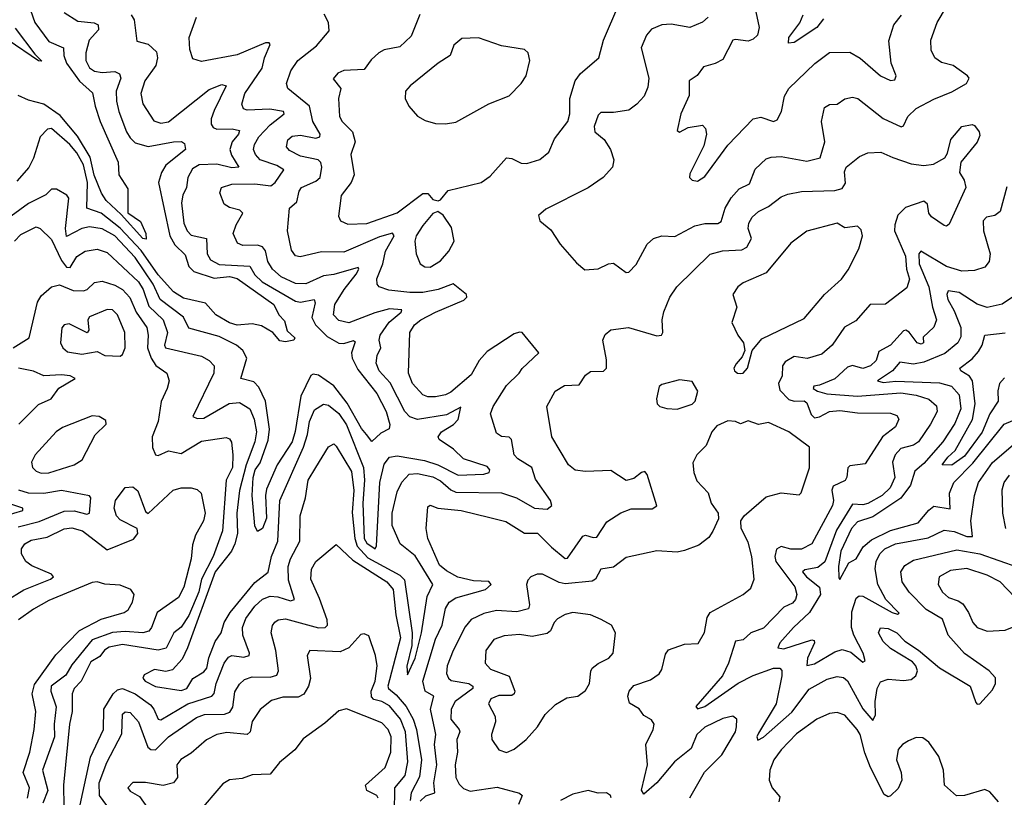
# Model space of a CAD drawing. Extents: x 1603745 to 1745082, y 385868 to 533966.
# Tile 548 of 646: x 1627650 to 1631522, y 509798 to 512855. Entities that reach past the tile are written whole.
import ezdxf

# ---------------------------------------------------------------- set-up
doc = ezdxf.new("R2010")
doc.units = 0

msp = doc.modelspace()

# ---------------------------------------------------------------- linework, layer by layer
at = {"layer": '0CON20XD'}
for points in [[(1627692.5, 512892.5), (1627709.8, 512845), (1627765, 512770.3), (1627822.5, 512745), (1627824.4, 512715), (1627834.2, 512685), (1627885, 512613.9), (1627937.3, 512567.3), (1627947, 512515), (1627967.5, 512455), (1628037.3, 512295), (1628040.6, 512245), (1628075, 512190), (1628075.7, 512095.7), (1628125, 512062.5), (1628146.4, 512015), (1628147.3, 511992.7), (1628135, 511995.7), (1628050, 512090), (1627990.3, 512145), (1627972.7, 512172.7), (1627943.5, 512243.5), (1627928.1, 512315), (1627877.2, 512397.2), (1627809.1, 512479.1), (1627745, 512523.8), (1627685, 512539), (1627645, 512556.9)], [(1628941.3, 512051.3), (1629015, 512053.8), (1629135, 512096.2), (1629235, 512172.2), (1629255, 512172.5), (1629275, 512148.8), (1629296.4, 512143.6), (1629305, 512146.7), (1629335.6, 512184.4), (1629465, 512215.6), (1629499.9, 512240.1), (1629565, 512312.2), (1629585, 512310), (1629621.8, 512291.8), (1629645, 512290.6), (1629695, 512306.1), (1629731.1, 512335), (1629753.3, 512386.7), (1629806.1, 512455), (1629813.8, 512485), (1629814, 512545), (1629834.4, 512615.6), (1629855, 512643.8), (1629928.1, 512705), (1629946.2, 512775), (1630006.7, 512915)], [(1630356.9, 512865), (1630335, 512845.4), (1630285, 512825.4), (1630212.4, 512837.6), (1630175, 512835.4), (1630135, 512817.8), (1630114.4, 512795), (1630093.5, 512745), (1630124, 512625), (1630120.5, 512589.5), (1630105.3, 512554.7), (1630076.9, 512523.1), (1630045, 512500), (1629985, 512490), (1629935, 512490.5), (1629925, 512480), (1629909.1, 512435), (1629912.5, 512415), (1629948.2, 512385), (1629973.5, 512345), (1629986.9, 512305), (1629980.8, 512275), (1629944.5, 512235.5), (1629885.5, 512194.5), (1629719.1, 512110.9), (1629690, 512085), (1629695.8, 512065), (1629738.6, 512028.6), (1629775, 511972.5), (1629839.3, 511899.3), (1629872.4, 511872.4), (1629925, 511875.6), (1629965, 511895.7), (1629985, 511897.8), (1630035, 511862), (1630045, 511862.5), (1630075, 511892.5), (1630117.6, 511972.4), (1630142.9, 511995), (1630175, 512005.4), (1630226.9, 512003.1), (1630305, 512045.3), (1630345, 512053.8), (1630395, 512054.7), (1630408.7, 512061.3), (1630424.6, 512115), (1630448.2, 512155), (1630479.4, 512190.6), (1630520.6, 512209.4), (1630542.2, 512267.8), (1630585, 512308.2), (1630605, 512315.4), (1630645, 512317.6), (1630745, 512299.1), (1630797.7, 512312.3), (1630816.4, 512375), (1630803.1, 512455), (1630815, 512510), (1630835, 512522.2), (1630865, 512523.1), (1630895, 512544.4), (1630925, 512550.8), (1630945.6, 512545), (1631045, 512467.5), (1631116, 512434), (1631125, 512437.5), (1631142.5, 512475), (1631175, 512506.1), (1631245, 512543.3), (1631315, 512571.2), (1631373.8, 512605), (1631383.5, 512625), (1631377.1, 512635), (1631320.6, 512675), (1631275, 512687.1), (1631248.9, 512705), (1631234.5, 512735), (1631232.7, 512775), (1631257.7, 512845), (1631295, 512906.2)], [(1630541.2, 512905), (1630557.5, 512825), (1630551.8, 512795), (1630535, 512778.8), (1630515, 512771.1), (1630465, 512778.2), (1630455, 512774.4), (1630415, 512699.5), (1630385, 512683.8), (1630339.3, 512670.7), (1630313.8, 512636.2), (1630283.3, 512615), (1630283, 512557), (1630249.6, 512485), (1630235, 512420), (1630245, 512413.8), (1630278.5, 512431.5), (1630335, 512440.8), (1630347.1, 512427.1), (1630350.5, 512405), (1630340, 512360), (1630285, 512248.8), (1630284.5, 512235), (1630295, 512224.5), (1630315, 512220.6), (1630345, 512239.4), (1630435, 512362.2), (1630535, 512466.1), (1630565, 512472.3), (1630615, 512454.5), (1630628.5, 512461.5), (1630645.6, 512495), (1630657.3, 512555), (1630674.5, 512585), (1630776.5, 512683.5), (1630835, 512726.8), (1630915, 512727.3), (1630955, 512703.9), (1631035, 512634.1), (1631075, 512616.9), (1631091.4, 512618.6), (1631096.7, 512635), (1631077.3, 512685), (1631068.1, 512771.9), (1631087.5, 512835), (1631117, 512873)], [(1628088.5, 512875), (1628100, 512855), (1628110.7, 512770.7), (1628155, 512759.2), (1628188.9, 512728.9), (1628191.9, 512705), (1628186.2, 512675), (1628142.7, 512615), (1628126.7, 512565), (1628134.5, 512524.5), (1628177.8, 512457.8), (1628205, 512448.9), (1628235, 512454.3), (1628395, 512581.4), (1628445, 512601.1), (1628462.5, 512595), (1628415, 512497.8), (1628403.9, 512465), (1628403.8, 512445), (1628411.7, 512431.7), (1628425, 512424.8), (1628486.4, 512426.4), (1628515, 512420), (1628510.7, 512405), (1628485.4, 512374.6), (1628476.8, 512345), (1628482.8, 512322.8), (1628512, 512275), (1628485, 512273.5), (1628425, 512286.8), (1628356, 512285), (1628330.5, 512269.5), (1628311.9, 512235), (1628306.6, 512195), (1628291.8, 512165), (1628286.2, 512135), (1628295.2, 512055.2), (1628308.6, 512025), (1628325, 512008.8), (1628385.2, 511995.2), (1628387.6, 511935), (1628400.8, 511910.8), (1628435, 511893.4), (1628555, 511886), (1628575, 511851.9), (1628603.9, 511825), (1628735, 511748.1), (1628755, 511744.2), (1628808, 511755), (1628812.4, 511742.4), (1628798.7, 511685), (1628813.4, 511655), (1628859.1, 511609.1), (1628905, 511584), (1628925, 511581.9), (1628963.4, 511593.4), (1628969.3, 511589.3), (1628955.2, 511545), (1628958.3, 511525), (1628980.3, 511480.3), (1629055, 511385.3), (1629091.3, 511315), (1629106.2, 511263.8), (1629103, 511247), (1629070.2, 511229.8), (1629035, 511197.1), (1629014.5, 511224.5), (1628995, 511247.5), (1628938.1, 511348.1), (1628885.9, 511415.9), (1628825, 511458.3), (1628805, 511461.9), (1628795, 511456.2), (1628755.3, 511374.7), (1628733.8, 511236.2), (1628721.4, 511195), (1628662.4, 511105), (1628620.3, 511009.7), (1628616.3, 510985), (1628620.3, 510895), (1628605, 510854.3), (1628585, 510842.5), (1628575.6, 510865), (1628564.2, 510984.2), (1628568.8, 511055), (1628575.9, 511085), (1628596.4, 511113.6), (1628627.9, 511202.1), (1628632.5, 511245), (1628616.5, 511355), (1628590.6, 511410.6), (1628571.5, 511431.5), (1628519.4, 511445), (1628543.1, 511525), (1628528, 511555), (1628502.9, 511575), (1628435, 511609.6), (1628315, 511642.7), (1628295.1, 511685.1), (1628203.4, 511755), (1628175.3, 511815), (1628105, 511919.8), (1628024, 512005), (1627975, 512032.5), (1627925, 512041.5), (1627895, 512034.8), (1627835, 512002.9), (1627830.3, 512035), (1627843.4, 512153.4), (1627835.4, 512165.4), (1627795, 512188.8), (1627775, 512189.1), (1627753, 512167), (1627685, 512133.2), (1627582.5, 512057.5)], [(1627825, 512883.1), (1627879.4, 512849.4), (1627942.9, 512842.9), (1627958.5, 512835), (1627960.7, 512815), (1627923.7, 512775), (1627911, 512725), (1627910.2, 512695), (1627925, 512666.8), (1627945, 512652.8), (1627975, 512647.9), (1628025, 512651.5), (1628042.4, 512642.4), (1628048.6, 512625), (1628030, 512575), (1628031.4, 512535), (1628039.8, 512495), (1628070.7, 512415), (1628085, 512390.4), (1628105, 512371.8), (1628155, 512356.7), (1628255.3, 512375.3), (1628286.3, 512376.3), (1628298.5, 512368.5), (1628302.1, 512345), (1628225, 512283.5), (1628207.5, 512255), (1628195.8, 512215), (1628240.3, 512005), (1628260.3, 511970.3), (1628301.2, 511931.2), (1628316, 511885), (1628335.3, 511865), (1628415, 511839.1), (1628475, 511846.1), (1628505, 511838.2), (1628650, 511735), (1628670, 511695), (1628691.8, 511671.8), (1628702.5, 511632.5), (1628732, 511605), (1628728, 511595), (1628695, 511588.9), (1628673.1, 511593.1), (1628645.3, 511625.3), (1628601.6, 511651.6), (1628565, 511659.2), (1628505, 511654.7), (1628475, 511663.5), (1628422.1, 511695), (1628380.4, 511740.4), (1628295, 511760.3), (1628254.8, 511785), (1628195, 511852.8), (1628128.4, 511948.4), (1628045, 512035.7), (1627970.9, 512095), (1627914.1, 512114.1), (1627917.5, 512215), (1627901.7, 512285), (1627875, 512332.1), (1627848, 512365), (1627775, 512428), (1627759.2, 512425), (1627731.5, 512395), (1627705, 512310.8), (1627686.2, 512273.8), (1627639, 512221)], [(1628055, 510225.8), (1628105, 510204.5), (1628165, 510161.1), (1628178.4, 510145), (1628194.9, 510104.9), (1628205, 510101.8), (1628311.4, 510165), (1628405.8, 510195), (1628414.6, 510205.4), (1628422.7, 510245), (1628455, 510325.6), (1628470.8, 510349.2), (1628485, 510355.7), (1628531.7, 510348.3), (1628552.2, 510355), (1628553.8, 510365), (1628528.1, 510435), (1628526.2, 510465), (1628539.1, 510500.9), (1628575, 510549.4), (1628605, 510576.6), (1628635, 510588.8), (1628665, 510586.5), (1628715, 510570.9), (1628730.5, 510575), (1628708, 510652), (1628705.6, 510705), (1628715, 510735.5), (1628752.2, 510805), (1628752.6, 510905), (1628774.8, 510975), (1628785.2, 511045), (1628814.7, 511095), (1628865, 511175.8), (1628885, 511187.5), (1628895, 511178), (1628955, 511078.6), (1628964.7, 511004.7), (1628958.3, 510918.3), (1628968.5, 510815), (1628977.6, 510785), (1629019.4, 510739.4), (1629145, 510671.6), (1629163, 510653), (1629193.5, 510445), (1629192.5, 510395), (1629172.8, 510312.8), (1629175, 510279.2), (1629205, 510344.4), (1629229.9, 510445), (1629252.3, 510587.7), (1629274.3, 510635), (1629225.7, 510715.7), (1629205, 510747.1), (1629145.9, 510795), (1629115, 510866.7), (1629115.6, 510915), (1629135, 510998.6), (1629153.3, 511036.7), (1629182.1, 511067.9), (1629215, 511070.7), (1629275, 511058.2), (1629305, 511042.1), (1629345, 511006.2), (1629365, 510998.1), (1629545, 510995.2), (1629603.8, 510975), (1629674.3, 510934.3), (1629725, 510930.5), (1629742.2, 510945), (1629737.7, 510965), (1629678.9, 511048.9), (1629664.1, 511095), (1629609.3, 511129.3), (1629594.7, 511145), (1629584.5, 511205), (1629575, 511214.5), (1629545, 511216.5), (1629525, 511230), (1629502.2, 511305), (1629512.1, 511335), (1629565, 511416.7), (1629614.5, 511465), (1629626, 511484), (1629691.2, 511545), (1629626, 511625), (1629615, 511626.9), (1629595, 511620), (1629489, 511551), (1629457.6, 511515), (1629425, 511458.9), (1629345, 511391.4), (1629325, 511381), (1629285, 511372.9), (1629255, 511372.9), (1629235, 511380.6), (1629195, 511425.4), (1629178.6, 511465), (1629184.7, 511625), (1629203.4, 511655), (1629228, 511675), (1629285, 511706), (1629396.8, 511753.2), (1629408.5, 511765), (1629406.8, 511775), (1629355, 511817.1), (1629296, 511794), (1629235, 511783.2), (1629185, 511782.3), (1629102.2, 511792.2), (1629064.4, 511805), (1629056, 511816), (1629055, 511836.2), (1629078, 511895), (1629088.7, 511945), (1629122.9, 512005), (1629116, 512016), (1629065, 512002.2), (1628925, 511941), (1628837, 511943), (1628753.4, 511923.4), (1628735, 511927.5), (1628718.7, 511948.7), (1628703.1, 512025), (1628711.4, 512115), (1628740.2, 512139.8), (1628749.4, 512180.6), (1628758.5, 512195), (1628815, 512220.5), (1628831.8, 512235), (1628838.9, 512275), (1628834.5, 512294.5), (1628824.2, 512304.2), (1628755, 512318.8), (1628711.2, 512341.2), (1628699.1, 512355), (1628705, 512382.5), (1628722.3, 512397.7), (1628755, 512400.9), (1628815, 512390.2), (1628830.4, 512395), (1628832.1, 512405), (1628802.4, 512455), (1628790.3, 512515), (1628704.3, 512585), (1628700, 512605), (1628716, 512654), (1628744.4, 512695), (1628817, 512753), (1628867.9, 512812.1), (1628864.3, 512845), (1628847.6, 512877.6)], [(1628318.9, 512738.9), (1628316.4, 512785), (1628345.6, 512865)], [(1629224.4, 512875.6), (1629189.5, 512790.5), (1629145, 512749.1), (1629083.1, 512736.9), (1629062.2, 512725), (1629031.9, 512698.1), (1629005, 512659.4), (1628925, 512656.2), (1628900.8, 512645), (1628883.1, 512623.1), (1628913.3, 512585), (1628903.9, 512545), (1628908.5, 512475), (1628917.9, 512455), (1628959.1, 512415), (1628968.9, 512375), (1628952.5, 512325), (1628965.4, 512245), (1628953.8, 512215), (1628915, 512163.8), (1628903.5, 512083.5), (1628912, 512065), (1628941.3, 512051.3)], [(1630811.2, 512858.8), (1630784.4, 512825), (1630695, 512765.8), (1630673.1, 512763.1), (1630674.4, 512785), (1630717.5, 512842.5), (1630730.6, 512875)], [(1627632, 512822), (1627709.7, 512719.7), (1627737.1, 512692.9), (1627725, 512693.6), (1627604.9, 512774.9)], [(1629325, 512445.6), (1629365, 512452.9), (1629495, 512524.4), (1629575, 512556), (1629622, 512605), (1629642, 512635), (1629656, 512695), (1629650, 512725), (1629635, 512738), (1629545, 512752.9), (1629454.1, 512784.1), (1629388.8, 512781.2), (1629357.5, 512755), (1629343.1, 512715), (1629295.5, 512685), (1629186, 512595), (1629168, 512575), (1629165.7, 512545), (1629180, 512515), (1629215, 512476.7), (1629245, 512458.5), (1629285, 512447.8), (1629325, 512445.6)], [(1627629.4, 511985), (1627655, 512010.6), (1627715, 512040.7), (1627731.1, 512035), (1627775, 511990.5), (1627815, 511908.4), (1627835, 511882), (1627848.4, 511881.6), (1627875, 511924.6), (1627907.5, 511945), (1627955, 511953.4), (1627995, 511940.3), (1628118.1, 511825), (1628136.5, 511795), (1628158.6, 511728.6), (1628214.8, 511675), (1628231.2, 511625), (1628220.4, 511575), (1628224.1, 511565), (1628365, 511532), (1628395.6, 511515), (1628414.5, 511495), (1628413.3, 511465), (1628331.1, 511295), (1628347.7, 511287.7), (1628375, 511289.1), (1628474.1, 511345.9), (1628515, 511349.7), (1628555, 511325.4), (1628573, 511285), (1628581.6, 511235), (1628575.6, 511195.6), (1628541.2, 511105), (1628515.3, 511004.7), (1628503.8, 510915), (1628506.3, 510835), (1628496.6, 510795), (1628483.8, 510765), (1628419.6, 510685), (1628310.2, 510385), (1628288.9, 510341.1), (1628251.2, 510298.8), (1628225, 510292.2), (1628180.3, 510299.7), (1628140.5, 510279.5), (1628134.3, 510265.7), (1628143.3, 510255), (1628185, 510233.7), (1628285, 510217.1), (1628307.3, 510225), (1628331.5, 510265), (1628375, 510290.9), (1628386.2, 510305), (1628394.3, 510345.7), (1628419.6, 510410.4), (1628442.9, 510445), (1628454.4, 510485), (1628478.5, 510525), (1628575, 510642.6), (1628627.6, 510682.4), (1628640.3, 510745), (1628665.5, 510805), (1628673.1, 510965), (1628766.6, 511175), (1628782.6, 511225), (1628790.2, 511275), (1628809, 511321), (1628845, 511343.1), (1628865, 511339.4), (1628905, 511306.9), (1628935, 511262.7), (1629002.9, 511095), (1629006, 511045), (1628999.6, 510955), (1629004.7, 510815), (1629015, 510797.7), (1629047.5, 510775), (1629053.3, 510786.7), (1629066.4, 511035), (1629082.9, 511107.1), (1629104.1, 511135.9), (1629135, 511139.9), (1629241.7, 511121.7), (1629295, 511104.6), (1629375, 511064.4), (1629475, 511068.2), (1629495.8, 511075), (1629499.2, 511085), (1629488.8, 511098.8), (1629395, 511128.2), (1629356.4, 511166.4), (1629300, 511205), (1629296.4, 511215), (1629308.5, 511235), (1629355.7, 511264.3), (1629375, 511283.8), (1629385, 511332.5), (1629328.3, 511301.7), (1629215, 511283.8), (1629185, 511293.6), (1629165.2, 511315.2), (1629107.5, 511427.5), (1629064.3, 511475), (1629052.1, 511505), (1629056.5, 511535), (1629070.8, 511565), (1629063.8, 511595), (1629067.6, 511615), (1629103.8, 511666.2), (1629150.4, 511705), (1629153.1, 511715), (1629105, 511718), (1629047.3, 511702.7), (1628945, 511662.9), (1628905, 511672.2), (1628884.1, 511695), (1628890.2, 511735), (1628926.1, 511795), (1628973.2, 511855), (1628984.5, 511875), (1628981.4, 511881.4), (1628885, 511853.2), (1628845, 511847.8), (1628775, 511816.5), (1628735, 511817.6), (1628678.4, 511845), (1628643.9, 511873.9), (1628626.4, 511905), (1628617, 511947), (1628605, 511962.5), (1628585, 511968.5), (1628528.1, 511968.1), (1628507.3, 511977.3), (1628490.4, 512015), (1628501.8, 512048.2), (1628528.2, 512095), (1628516.2, 512106.2), (1628475, 512116.9), (1628455, 512130), (1628437.9, 512175), (1628444.4, 512195), (1628485, 512208.6), (1628575, 512210.3), (1628637.4, 512202.6), (1628654.7, 512215), (1628688.8, 512265), (1628661.9, 512281.9), (1628596.6, 512305), (1628577.4, 512325), (1628570.2, 512345), (1628573.2, 512365), (1628590.2, 512395), (1628635, 512441.5), (1628690.8, 512485), (1628687.5, 512495), (1628634, 512504), (1628545, 512500.3), (1628530.6, 512505), (1628523.5, 512523.5), (1628535.8, 512565), (1628604.2, 512665), (1628612.5, 512705), (1628635, 512757.5), (1628631.2, 512765), (1628616.7, 512765), (1628505, 512717.9), (1628365, 512691.2), (1628331.3, 512701.3), (1628318.9, 512738.9)], [(1629225, 509782), (1629247, 509803), (1629283.3, 509815), (1629279.4, 509855), (1629291, 509925), (1629281.1, 510005), (1629287, 510045), (1629283, 510065), (1629266.1, 510145), (1629278.8, 510195), (1629245, 510215.4), (1629235.2, 510255), (1629285, 510420), (1629311, 510475), (1629325, 510540), (1629339.3, 510565), (1629365, 510582.7), (1629481.9, 510615), (1629504.4, 510635), (1629495, 510646.8), (1629435, 510648.5), (1629373.8, 510663.8), (1629328.2, 510688.2), (1629301.2, 510711.2), (1629255.3, 510815), (1629248.5, 510855), (1629255, 510940), (1629265, 510946.7), (1629294.5, 510934.5), (1629386.2, 510925), (1629498.6, 510898.6), (1629561.7, 510881.7), (1629635, 510835.8), (1629686.7, 510836.7), (1629741.1, 510781.1), (1629795, 510736.5), (1629805, 510737.8), (1629865, 510824.2), (1629875, 510828.1), (1629905, 510818.9), (1629919.3, 510820.7), (1629959.1, 510880.9), (1630014.1, 510915.9), (1630055, 510932.3), (1630137.4, 510932.6), (1630155.5, 510944.5), (1630117.4, 511067.4), (1630108.3, 511078.3), (1630095, 511075.6), (1630065, 511051.1), (1630035, 511043.1), (1629975, 511082.2), (1629875, 511078.5), (1629835, 511084.5), (1629808.9, 511105), (1629742.5, 511215), (1629722.5, 511335), (1629755.4, 511394.6), (1629793.1, 511416.9), (1629850.9, 511419.1), (1629875, 511457.8), (1629895, 511472.5), (1629946.2, 511473.8), (1629957.8, 511485), (1629958.1, 511518.1), (1629942.9, 511595), (1629952.6, 511617.4), (1629974.5, 511635.5), (1630044.6, 511645.4), (1630155, 511611.8), (1630174.4, 511615.6), (1630179.4, 511625), (1630176.2, 511675), (1630183.4, 511706.6), (1630206.7, 511765), (1630234.4, 511805), (1630365, 511933.1), (1630414, 511946), (1630489.2, 511950.8), (1630509.1, 511960.9), (1630528, 511995), (1630514.7, 512035), (1630517.2, 512055), (1630531, 512079), (1630555, 512101.4), (1630595, 512121.2), (1630645, 512158.9), (1630671.2, 512168.8), (1630725, 512179.4), (1630855, 512184.2), (1630885, 512191.5), (1630896.8, 512213.2), (1630893.1, 512256.9), (1630899.5, 512275), (1630952.8, 512317.2), (1630985, 512332.3), (1631036.7, 512335), (1631083.2, 512313.2), (1631155, 512288.2), (1631205, 512281.8), (1631243.1, 512286.9), (1631287.9, 512312.1), (1631298.8, 512331.2), (1631312, 512385), (1631355, 512435.8), (1631395, 512443.8), (1631405, 512440), (1631423.3, 512415), (1631425, 512400), (1631415, 512373.8), (1631350.8, 512295), (1631346, 512255), (1631363.8, 512225), (1631370, 512195), (1631305, 512051.2), (1631295, 512044.2), (1631285, 512045.8), (1631235, 512080), (1631225.5, 512095), (1631220, 512130), (1631205, 512141.9), (1631133.1, 512116.9), (1631103.4, 512086.6), (1631091, 512049), (1631090, 512025), (1631133.7, 511925), (1631137.4, 511875), (1631149, 511835), (1631138.3, 511801.7), (1631055, 511736.5), (1630995, 511736), (1630938.2, 511671.8), (1630893.8, 511646.2), (1630845, 511576.2), (1630805, 511540), (1630747.1, 511522.9), (1630695, 511531), (1630659.9, 511510.1), (1630649.2, 511495), (1630648.4, 511455), (1630634.6, 511424.6), (1630639, 511399), (1630675, 511362), (1630695, 511355.7), (1630735, 511356.4), (1630745, 511348.9), (1630762.8, 511302.8), (1630775, 511290.2), (1630795, 511293.4), (1630835, 511314.4), (1630875, 511318.8), (1630945, 511309.1), (1631075, 511307.8), (1631098.7, 511298.7), (1631107.8, 511285), (1631093.5, 511255), (1631042.8, 511215), (1630975, 511109.4), (1630915, 511101.2), (1630906.6, 511093.4), (1630903.3, 511056.7), (1630896.3, 511043.7), (1630848.8, 511021.2), (1630843.9, 511006.1), (1630850.4, 510965), (1630846.4, 510945), (1630764.6, 510795), (1630725, 510773.2), (1630683, 510773), (1630645, 510784.5), (1630625.9, 510774.1), (1630619.6, 510745), (1630623.4, 510725), (1630698.8, 510625), (1630706.5, 510595), (1630700.7, 510575), (1630688.5, 510561.5), (1630654.4, 510545.6), (1630575, 510462.2), (1630525, 510444.1), (1630495, 510416.9), (1630465, 510411.8), (1630437.6, 510325), (1630413.7, 510275), (1630309.2, 510155), (1630316, 510146), (1630345, 510155.3), (1630475, 510246.2), (1630535, 510276.7), (1630615, 510305.2), (1630639.2, 510305), (1630646.7, 510296.7), (1630647.4, 510275), (1630625, 510165.6), (1630555, 510050), (1630549.1, 510035), (1630552.7, 510022.7), (1630575, 510033.9), (1630686.9, 510133.1), (1630755, 510222.9), (1630825, 510262.5), (1630865, 510272.9), (1630889.2, 510269.2), (1630905, 510255.5), (1630965, 510145.9), (1631005, 510099.4), (1631015, 510122.5), (1631013.8, 510175), (1631022, 510225), (1631035, 510251.8), (1631065, 510262), (1631125, 510256.7), (1631155, 510260.4), (1631174.4, 510275), (1631180.6, 510295), (1631174.3, 510315), (1631160.4, 510330.4), (1631075, 510383.5), (1631045, 510410), (1631026.7, 510445), (1631035.6, 510464.4), (1631065, 510461.6), (1631099.1, 510445), (1631131.2, 510411.2), (1631185, 510376.2), (1631266.6, 510306.6), (1631387.7, 510235)], [(1631532.4, 512197.6), (1631505, 512100.9), (1631485, 512085.3), (1631451.2, 512078.8), (1631438.8, 512065), (1631440.7, 512025), (1631465.9, 511935), (1631462.7, 511905), (1631445, 511881.9), (1631405, 511869.2), (1631355, 511866.9), (1631295, 511884.8), (1631194.3, 511945.7), (1631185.7, 511934.3), (1631187.5, 511895), (1631224.8, 511805.2), (1631238.9, 511725), (1631255.4, 511675), (1631245, 511646.7), (1631202.9, 511607.1), (1631204, 511585), (1631195, 511580), (1631179.2, 511585), (1631147.2, 511627.2), (1631135, 511634.5), (1631125, 511632.1), (1631073.8, 511576.2), (1631028.9, 511551.1), (1631018.1, 511515), (1630995.4, 511495), (1630965, 511484.3), (1630925, 511495.8), (1630905, 511489.8), (1630855, 511443), (1630795, 511418), (1630772.5, 511415), (1630770.6, 511405), (1630786.9, 511395), (1630824.2, 511384.2), (1630945, 511375.7), (1631115, 511388), (1631175, 511378.8), (1631225, 511363.5), (1631255, 511336.9), (1631257.5, 511315), (1631232.2, 511265), (1631185, 511196.1), (1631165, 511181.9), (1631115, 511168.7), (1631093.1, 511145), (1631082.6, 511115), (1631091.1, 511055), (1631073.6, 511015), (1631041.6, 510985), (1630985, 510953.1), (1630965, 510948), (1630925, 510950.6), (1630861.9, 510848.1), (1630816.3, 510723.7), (1630788.2, 510701.8), (1630737.3, 510692.7), (1630728.9, 510685), (1630744.3, 510665), (1630794.6, 510624.6), (1630798.8, 510595), (1630755.3, 510524.7), (1630692.7, 510465), (1630639.7, 510405), (1630630.9, 510385), (1630655, 510381.2), (1630765, 510416.7), (1630774.3, 510414.3), (1630775.4, 510405.4), (1630748.4, 510345), (1630745.7, 510315.7), (1630775, 510322.5), (1630855, 510370.4), (1630885, 510379.3), (1630918.3, 510368.3), (1630965, 510329.5), (1630974.2, 510335), (1630967.5, 510365), (1630929.8, 510435), (1630920.8, 510465), (1630922.3, 510527.7), (1630939.1, 510580.9), (1630950.6, 510589.4), (1630965, 510588.9), (1631081.5, 510525), (1631101.7, 510518.3), (1631108.5, 510521.5), (1631056.2, 510576.2), (1631024.8, 510635), (1631014.1, 510695.9), (1631018.6, 510725), (1631031.9, 510755), (1631051.5, 510775), (1631094.4, 510795), (1631222.4, 510817.6), (1631285, 510848.4), (1631325, 510842.5), (1631375, 510823.3), (1631396.7, 510823.3), (1631390.2, 510885), (1631404.7, 510984.7), (1631420.2, 511035), (1631475, 511113.7), (1631575, 511199.7)], [(1629265, 511882.9), (1629305, 511906.7), (1629337.8, 511945), (1629359.4, 511985), (1629348.3, 512038.3), (1629315, 512086.7), (1629295, 512101.2), (1629275, 512093.8), (1629235, 512046.5), (1629208.9, 512005), (1629203.8, 511985), (1629208.9, 511935), (1629225, 511895.8), (1629243.3, 511883.3), (1629265, 511882.9)], [(1630485, 511464), (1630495, 511466.2), (1630512, 511485), (1630530, 511555), (1630568.8, 511601.2), (1630735, 511680.8), (1630814.5, 511775), (1630881.1, 511835), (1630907.6, 511872.4), (1630949.4, 511955), (1630964.3, 512005), (1630959.1, 512029.1), (1630945, 512044), (1630895, 512036.4), (1630865, 512055.5), (1630745, 512023.8), (1630682.7, 511977.3), (1630585, 511860.5), (1630495, 511820.6), (1630474.2, 511805), (1630454.2, 511775), (1630470, 511725), (1630450, 511665), (1630474, 511615), (1630496.7, 511585), (1630501.2, 511555), (1630490.5, 511529.5), (1630467.3, 511502.7), (1630458.8, 511485), (1630461.2, 511475), (1630472.5, 511465), (1630485, 511464)], [(1627624.4, 511565), (1627688.2, 511605), (1627720, 511745), (1627735, 511770), (1627775, 511805.6), (1627807.2, 511812.8), (1627860.5, 511790.5), (1627901.2, 511788.8), (1627915.6, 511794.4), (1627945, 511821.5), (1627975, 511827.1), (1628025, 511811.2), (1628055, 511794.3), (1628083.4, 511763.4), (1628109, 511705), (1628150, 511645), (1628155.2, 511615.2), (1628152.6, 511565), (1628167, 511525), (1628185.9, 511495.9), (1628229.1, 511465), (1628237.7, 511435), (1628230.4, 511405), (1628206.3, 511353.7), (1628195.3, 511275), (1628171.9, 511215), (1628173.2, 511173.2), (1628184.2, 511144.2), (1628195, 511141.8), (1628235, 511160.4), (1628285, 511149.7), (1628365, 511198.8), (1628462.1, 511212.1), (1628475, 511207.5), (1628483.7, 511193.7), (1628488.8, 511145), (1628487.6, 511095), (1628462.3, 511045), (1628448.3, 510845), (1628411.4, 510745), (1628365.8, 510655), (1628355, 510605.3), (1628315, 510512.3), (1628285, 510467.3), (1628255.9, 510444.1), (1628225.8, 510384.2), (1628195, 510376.2), (1628055, 510398.3), (1628001.7, 510388.3), (1627983.7, 510376.3), (1627965, 510351.7), (1627929.8, 510330.2), (1627891.8, 510255), (1627864.4, 510225), (1627857.3, 510205), (1627857.3, 510135), (1627846.3, 510085), (1627822.1, 509845), (1627825, 509677.5)], [(1631553.6, 511765), (1631513.1, 511736.9), (1631455, 511723.5), (1631415, 511736.3), (1631345, 511783.4), (1631300.6, 511789.4), (1631295.3, 511775), (1631299.8, 511755), (1631325, 511711.2), (1631350.3, 511645), (1631351.5, 511608.5), (1631339.1, 511585), (1631287.6, 511542.4), (1631205, 511508.8), (1631165, 511501.3), (1631111.2, 511508.8), (1631082.5, 511475), (1631023.3, 511435), (1631045, 511428.7), (1631095, 511433.9), (1631267.4, 511427.4), (1631313.8, 511413.8), (1631345, 511380.5), (1631350.8, 511325), (1631327.5, 511267.5), (1631280.4, 511195), (1631205, 511109.8), (1631170.4, 511079.6), (1631152.7, 511025), (1631115.5, 510974.5), (1631005, 510900), (1630945, 510880.6), (1630920.5, 510855), (1630879.6, 510765), (1630869.8, 510705), (1630870.9, 510660.9), (1630875, 510654.5), (1630910.4, 510719.6), (1630939.4, 510735), (1630966.9, 510783.1), (1631000.1, 510809.9), (1631075, 510847.4), (1631182.7, 510877.3), (1631225, 510927.3), (1631245, 510942), (1631308.5, 510931.5), (1631306.2, 510993.8), (1631323.7, 511035), (1631398.5, 511111.5), (1631520.7, 511265), (1631555, 511279.1)], [(1628045, 511532.7), (1628055, 511539.2), (1628064.6, 511565), (1628063.5, 511625), (1628035, 511694.4), (1628015, 511714.5), (1627995, 511715.4), (1627925, 511686.9), (1627918.8, 511675), (1627922, 511635), (1627915.9, 511624.1), (1627845, 511659.6), (1627825, 511655.6), (1627816.4, 511643.6), (1627810.4, 511585), (1627820.4, 511565), (1627838.9, 511548.9), (1627895, 511539.7), (1627955, 511551.2), (1627985.6, 511535.6), (1628045, 511532.7)], [(1631523.1, 511446.9), (1631503.3, 511425), (1631496.6, 511396.6), (1631497.5, 511355), (1631464.6, 511305.4), (1631435, 511233.1), (1631365, 511138.9), (1631315, 511104), (1631277.5, 511105), (1631299.4, 511135), (1631329, 511161), (1631396.6, 511283.4), (1631407.2, 511345), (1631396.5, 511435), (1631385, 511453.3), (1631350.8, 511475), (1631347.1, 511485), (1631395, 511522.5), (1631419.8, 511550.2), (1631434.3, 511575), (1631445.8, 511615), (1631525, 511624.2)], [(1627647.3, 511265), (1627725, 511342.8), (1627774.8, 511365.2), (1627803.8, 511406.2), (1627868, 511445), (1627848.8, 511455), (1627815, 511459.5), (1627745, 511455.7), (1627705, 511473.6), (1627646, 511485)], [(1630235, 511324), (1630295, 511344.2), (1630306, 511355), (1630316.2, 511395), (1630295, 511433.3), (1630245, 511439.2), (1630175, 511421.2), (1630165, 511412.5), (1630153.8, 511365), (1630156.7, 511345), (1630167.5, 511335), (1630195, 511326), (1630235, 511324)], [(1627735, 511072.1), (1627765, 511074.2), (1627865, 511105.3), (1627895.6, 511124.4), (1627946.9, 511223.1), (1627990, 511265), (1627989.3, 511279.3), (1627962.5, 511295), (1627935, 511298), (1627818.3, 511251.7), (1627793.3, 511235), (1627711.8, 511145), (1627696.8, 511115), (1627700.4, 511095), (1627715, 511080.3), (1627735, 511072.1)], [(1630284.8, 509795.2), (1630343.3, 509896.7), (1630411.3, 509965), (1630464.5, 510055), (1630469.5, 510075), (1630470.8, 510105), (1630455, 510117.1), (1630415, 510108), (1630345, 510073.3), (1630313.5, 510045), (1630290.2, 509989.8), (1630225, 509937.5), (1630156.2, 509855), (1630105, 509810), (1630095.5, 509825.5), (1630118.9, 509925), (1630112.8, 510005), (1630141.5, 510065), (1630145.4, 510085.4), (1630135, 510102), (1630105, 510120), (1630086.2, 510146.2), (1630048.5, 510168.5), (1630041.6, 510195), (1630046.9, 510215), (1630065, 510237.3), (1630130.5, 510259.5), (1630165, 510283.5), (1630175, 510300), (1630189.6, 510360.4), (1630201.9, 510378.1), (1630265, 510399.5), (1630317.7, 510402.3), (1630343.7, 510446.3), (1630353.8, 510505), (1630365, 510524.5), (1630495, 510595.8), (1630525, 510620), (1630538.6, 510655), (1630529.6, 510745), (1630515, 510801.2), (1630487.5, 510855), (1630486, 510885), (1630498.8, 510905), (1630585, 510979.6), (1630644.4, 510994.4), (1630715, 510986.7), (1630723.3, 510995), (1630756.2, 511093.8), (1630755.8, 511175), (1630674, 511235), (1630595, 511272.1), (1630555, 511263.3), (1630515, 511278.2), (1630485, 511265.8), (1630465, 511275.8), (1630435, 511278.1), (1630391.7, 511258.3), (1630371.4, 511235), (1630349.5, 511180.5), (1630312.5, 511145), (1630297.3, 511112.7), (1630300.6, 511075), (1630312.8, 511042.8), (1630357.1, 510995), (1630369.2, 510955), (1630396.7, 510915), (1630397.8, 510892.2), (1630375.9, 510844.1)], [(1631528.2, 510855), (1631515.6, 510915), (1631513.1, 511006.9), (1631521.4, 511035), (1631542, 511065)], [(1627555, 510893.5), (1627663.1, 510925), (1627663.1, 510935), (1627485, 510993.5)], [(1627595, 510568.4), (1627666.5, 510613.5), (1627771.4, 510655), (1627783.3, 510665), (1627775.6, 510675), (1627697.6, 510707.6), (1627674.7, 510725), (1627657.6, 510755), (1627658.2, 510775), (1627670.3, 510795), (1627695, 510809.4), (1627758.7, 510821.3), (1627825, 510853.5), (1627855, 510857.3), (1627896.9, 510845), (1627995, 510770.5), (1628097.6, 510812.4), (1628114.6, 510835), (1628112.9, 510855), (1628045, 510888.2), (1628031.2, 510905), (1628021.8, 510935), (1628027.5, 510965), (1628065, 511015.6), (1628095, 511018.5), (1628115, 511003.5), (1628145, 510921.2), (1628155, 510913.3), (1628254.3, 511005), (1628285.8, 511014.2), (1628324.2, 511014.2), (1628348.3, 511008.3), (1628364, 510994), (1628379.1, 510915), (1628372.7, 510885), (1628342, 510828), (1628329.4, 510790.6), (1628325.3, 510735), (1628296.2, 510623.8), (1628275, 510583.2), (1628191.4, 510525), (1628168.8, 510465), (1628158.3, 510451.7), (1628135, 510444.3), (1628065, 510449.6), (1628015, 510445.7), (1627935, 510417), (1627855, 510319.1), (1627831.8, 510278.2), (1627774.1, 510235), (1627772.9, 510215), (1627793.9, 510153.9), (1627785.8, 510085), (1627787.4, 510035), (1627740.2, 509905), (1627761.2, 509825), (1627741.4, 509775)], [(1627645, 510861.9), (1627727.4, 510882.6), (1627825, 510922.3), (1627865, 510924.8), (1627915, 510910.8), (1627925.4, 510915), (1627930, 510975), (1627925, 510982.9), (1627815, 511003.7), (1627745, 510992.8), (1627685, 510993.5), (1627647.3, 511005)], [(1630375.9, 510844.1), (1630360, 510820), (1630320.2, 510789.8), (1630265, 510767.8), (1630235, 510762.2), (1630155, 510766.5), (1630035, 510741.1), (1629985, 510702.5), (1629935, 510694.2), (1629914.7, 510655.3), (1629901.7, 510648.3), (1629795, 510636.6), (1629772.1, 510642.1), (1629706.7, 510675), (1629685, 510674.6), (1629660, 510665), (1629647.9, 510652.1), (1629643.8, 510635), (1629655.4, 510554.6), (1629650.7, 510539.3), (1629605, 510527), (1629525, 510532.9), (1629475, 510520), (1629425, 510496.8), (1629401.7, 510468.3), (1629355, 510375.6), (1629331.4, 510315), (1629328.1, 510285), (1629336.1, 510266.1), (1629347.4, 510257.4), (1629416.4, 510245), (1629432.6, 510235), (1629431.6, 510225), (1629363.2, 510175), (1629347, 510145), (1629346.2, 510105), (1629378.7, 510065), (1629380.6, 510055), (1629368.6, 510025), (1629371.4, 509975), (1629363.3, 509925), (1629365.9, 509875), (1629378.8, 509848.8), (1629395, 509831.8), (1629422.2, 509822.2), (1629527.8, 509837.8), (1629615, 509814), (1629626, 509805), (1629611.1, 509768.9)], [(1627993.2, 509765), (1627964.8, 509805), (1627963.5, 509855), (1627993.6, 509935), (1628052.5, 510047.5), (1628054.6, 510125), (1628065.5, 510134.5), (1628085, 510131.2), (1628117.2, 510095), (1628154.8, 509994.8), (1628165.7, 509985.7), (1628185, 509984.6), (1628235, 510036.2), (1628345, 510111), (1628377.2, 510122.8), (1628455.2, 510124.8), (1628477, 510133), (1628488.1, 510151.9), (1628496.9, 510213.1), (1628515, 510243.1), (1628535, 510260.6), (1628565, 510272), (1628635, 510270.5), (1628661.7, 510278.3), (1628668, 510295), (1628658, 510375), (1628639.2, 510445), (1628645, 510473.8), (1628653.7, 510486.3), (1628666.2, 510495), (1628695, 510499.7), (1628825.7, 510464.3), (1628851.2, 510465), (1628860.4, 510475), (1628859.7, 510495), (1628829.5, 510579.5), (1628794.7, 510655), (1628797.3, 510695), (1628815, 510724.4), (1628895, 510791.2), (1628960.2, 510730.2), (1629094.3, 510645), (1629118.7, 510615), (1629129, 510515), (1629147.3, 510425), (1629098.4, 510235), (1629100.6, 510225), (1629130.7, 510200.7), (1629169.9, 510155), (1629198.1, 510105), (1629210.3, 510065), (1629230.6, 509945), (1629221.9, 509878.1), (1629190.3, 509815), (1629185.8, 509785.8)], [(1631387.7, 510235), (1631410.3, 510170.3), (1631415, 510164), (1631425, 510165.8), (1631475, 510220.8), (1631487.1, 510245), (1631487, 510267), (1631462.5, 510295), (1631365, 510363.1), (1631300.7, 510435), (1631278.2, 510498.2), (1631215, 510536.4), (1631147.3, 510605), (1631120, 510645), (1631114.7, 510685), (1631130.6, 510709.4), (1631165, 510730.5), (1631335, 510771.3), (1631425, 510755.4), (1631575, 510703.2)], [(1631455, 510450.9), (1631525, 510454.7), (1631574.3, 510475), (1631584.5, 510495), (1631585.5, 510514.5), (1631563.6, 510585), (1631506.2, 510645), (1631455, 510671.2), (1631375, 510697.7), (1631310.4, 510689.6), (1631265.6, 510665), (1631261.5, 510635), (1631278.2, 510605), (1631302.9, 510582.9), (1631340.8, 510570.8), (1631358.2, 510558.2), (1631381.1, 510525), (1631397.7, 510485), (1631415, 510465.4), (1631455, 510450.9)], [(1627680.6, 509795), (1627689.3, 509835), (1627664.5, 509895), (1627690.7, 509975), (1627708, 510065), (1627714.5, 510135), (1627699.5, 510205), (1627708.7, 510241.3), (1627792.1, 510357.9), (1627885, 510453.2), (1627971.3, 510498.7), (1628061.4, 510525), (1628076.5, 510535), (1628094.5, 510565), (1628100, 510595), (1628088, 510615), (1628045, 510631.8), (1627985, 510635.6), (1627955, 510644.4), (1627935, 510642.7), (1627765, 510571.1), (1627705, 510537.9), (1627646.3, 510495)], [(1629565, 509974.5), (1629595, 509986.5), (1629641.9, 510025), (1629686.7, 510075), (1629716.9, 510123.1), (1629757.8, 510162.2), (1629801.7, 510188.3), (1629845, 510195.6), (1629875, 510217.5), (1629891.1, 510245), (1629895.7, 510294.3), (1629902, 510305), (1629925, 510324.2), (1629966.7, 510345), (1629983.3, 510365), (1629993.3, 510445), (1629977.5, 510475), (1629937.2, 510497.2), (1629895, 510515.4), (1629825, 510524.4), (1629795, 510516.5), (1629765, 510499.1), (1629752.1, 510485), (1629738, 510452), (1629725, 510441.8), (1629665, 510429.7), (1629615, 510438.2), (1629555, 510432.7), (1629515, 510417.9), (1629483.1, 510375), (1629480, 510325), (1629502.2, 510302.2), (1629574.5, 510274.5), (1629597.3, 510215), (1629595, 510204.4), (1629585, 510198.2), (1629535, 510197.7), (1629503.1, 510185), (1629494, 510165), (1629519.4, 510115), (1629520.9, 510095), (1629506.2, 510045), (1629506.4, 510025), (1629534.6, 509984.6), (1629565, 509974.5)], [(1629123.7, 509735), (1629125.8, 509835), (1629166, 509884), (1629176.7, 509936.7), (1629166.8, 510055), (1629148.2, 510105), (1629105, 510157.4), (1629075, 510174.8), (1629042.3, 510182.3), (1629033.3, 510193.3), (1629032.6, 510215), (1629048.4, 510255), (1629056.2, 510315), (1629049.2, 510355), (1629022.7, 510432.7), (1629005, 510441.2), (1628991.7, 510438.3), (1628944.3, 510385.7), (1628910.6, 510369.4), (1628791.2, 510375), (1628780.6, 510355), (1628793.9, 510265), (1628785.6, 510234.4), (1628767.1, 510202.9), (1628745, 510191.2), (1628685, 510191.4), (1628641.1, 510178.9), (1628596.6, 510143.4), (1628564.4, 510095.6), (1628556.8, 510055), (1628545.3, 510044.7), (1628465, 510052.2), (1628425.9, 510044.1), (1628385, 510023.5), (1628325, 509971.1), (1628283.5, 509946.5), (1628267.7, 509925), (1628271.1, 509875), (1628255.7, 509854.3), (1628215, 509843.8), (1628144.5, 509855.5), (1628095, 509855.7), (1628076, 509835), (1628085, 509822.5), (1628121.1, 509801.1), (1628175.5, 509725)], [(1627882.2, 509737.8), (1627929.5, 509955), (1627980.5, 510065), (1627980.7, 510145), (1628017.6, 510205), (1628035, 510220.8), (1628055, 510225.8)], [(1629059.7, 509795), (1629055, 509805.4), (1629015, 509824.6), (1629010.7, 509845), (1629087.5, 509915), (1629109.4, 509975), (1629110.7, 510035), (1629099.3, 510065), (1629075, 510090.9), (1628935, 510145.7), (1628905, 510138), (1628850.7, 510089.3), (1628765, 510027.5), (1628731.9, 509985), (1628671.9, 509935), (1628635, 509888.5), (1628565, 509886.2), (1628525, 509871.2), (1628475, 509866.5), (1628449.8, 509850.2), (1628347.7, 509732.3)], [(1631499.5, 509779.5), (1631465, 509818.9), (1631445, 509828.9), (1631365, 509805.5), (1631333.9, 509803.9), (1631287.1, 509845), (1631282.2, 509905), (1631265, 509958), (1631225, 510014.2), (1631202.1, 510032.1), (1631175, 510032.9), (1631145, 510020), (1631121.4, 510005), (1631104.7, 509985.3), (1631098.5, 509945), (1631116.9, 509895), (1631118.5, 509865), (1631105, 509831.9), (1631075, 509804.2), (1631065, 509800), (1631049.4, 509809.4), (1630995.4, 509915.4), (1630972.9, 509972.9), (1630955, 510044.5), (1630943.4, 510065), (1630895, 510120.4), (1630865, 510131.3), (1630835, 510127.2), (1630784.8, 510105.2), (1630705, 510047.4), (1630644.7, 509985), (1630615.8, 509945), (1630599.4, 509905), (1630596.8, 509865), (1630609.1, 509835), (1630639.6, 509799.6), (1630635, 509780)], [(1629975.6, 509795.6), (1629973.8, 509805), (1629957.5, 509815), (1629925, 509813.8), (1629885, 509824.7), (1629825, 509810.6), (1629776.7, 509785)]]:
    msp.add_lwpolyline(points, dxfattribs=at)

doc.saveas('drawing.dxf')
